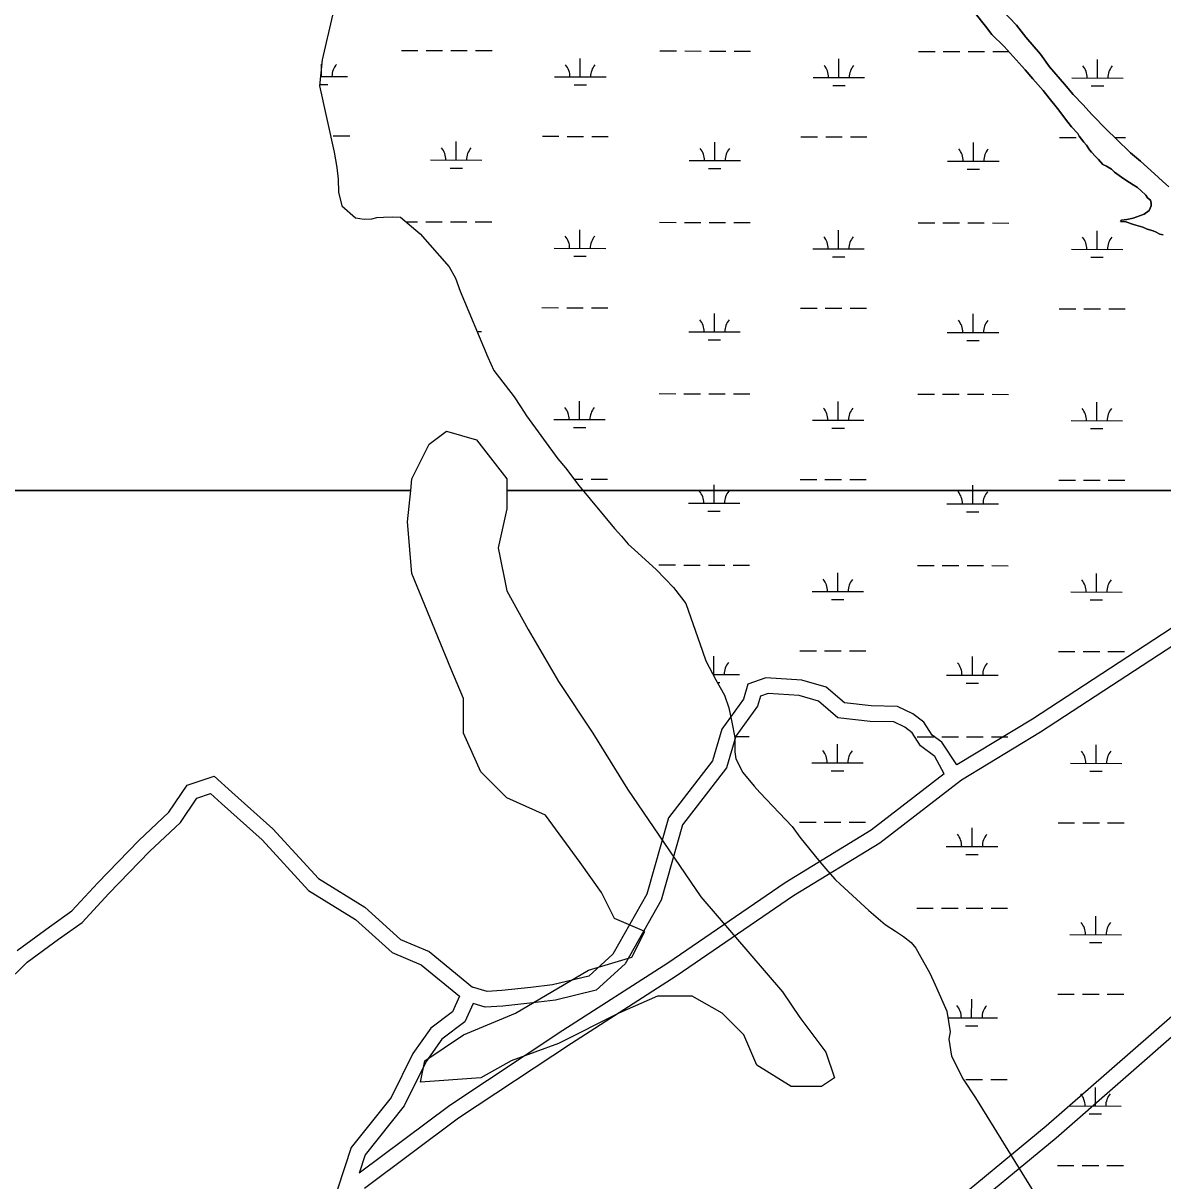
# Model space of a CAD drawing. Extents: x 3187622 to 3225504, y 800805 to 826213.
# Drawn here: x 3205252 to 3207464, y 819050 to 821298 of the extents above; entities that cross this region are included whole.
import ezdxf

# ---------------------------------------------------------------- set-up
doc = ezdxf.new("R2010")
doc.units = 0
for name, color, linetype in [('V-ROAD-CNTR', 7, 'Continuous'), ('V-SITE-VEGE', 7, 'Continuous'), ('V-WETL-SWMP', 7, 'Continuous')]:
    doc.layers.add(name, color=color, linetype=linetype)

msp = doc.modelspace()

# ---------------------------------------------------------------- linework, layer by layer
at = {"layer": 'V-ROAD-CNTR'}
for points in [[(3208973, 821096), (3208927.1, 821064.3), (3208774.8, 820985.4), (3208733.2, 820958), (3208646.8, 820907.7), (3208509.8, 820820.2), (3208389.1, 820707.7), (3208278.3, 820640.1), (3208142.5, 820576.9), (3207954.4, 820428.8), (3207746.5, 820299.7), (3207530.8, 820155.9), (3207211, 819947.2), (3207064.5, 819858.4)], [(3208990.1, 821071.3), (3208942.6, 821038.6), (3208790, 820959.5), (3208749, 820932.5), (3208662.4, 820882.1), (3208528.3, 820796.4), (3208407.4, 820683.7), (3208292.5, 820613.6), (3208158.3, 820551.2), (3207971.7, 820404.2), (3207762.7, 820274.4), (3207547.3, 820130.9), (3207227, 819921.8), (3207073.3, 819828.6), (3206915.1, 819706.4), (3206747.7, 819603.7), (3206519.8, 819447.9), (3206316.3, 819317.2), (3206097.5, 819172.1), (3205914.7, 819035.6)], [(3207064.5, 819858.4), (3207035.4, 819902.3), (3207016.4, 819915.6), (3207000.4, 819940.9), (3206979.3, 819957.1), (3206949.4, 819971.2), (3206898.2, 819972.6), (3206846.1, 819978.4), (3206810.6, 820009.2), (3206763.6, 820022.3), (3206693.8, 820027), (3206659.1, 820014.6), (3206650.2, 819985.8), (3206608.1, 819927.6), (3206590.2, 819866), (3206504.7, 819755.2), (3206462.9, 819607), (3206397.1, 819490.4), (3206350.2, 819447.8), (3206279.9, 819431.1), (3206237.9, 819425.6), (3206181.1, 819419.8), (3206152.6, 819418.1), (3206124.7, 819426.8)], [(3207039.9, 819840.7), (3207021.4, 819874.5), (3206994, 819894.9), (3206977.9, 819920.4), (3206963.6, 819931.3), (3206942.3, 819941.4), (3206896.2, 819942.6), (3206833.5, 819949.6), (3206796, 819982.1), (3206758.5, 819992.6), (3206698, 819996.6), (3206683.3, 819991.4), (3206677.3, 819972.2), (3206635.5, 819914.2), (3206617.4, 819852.2), (3206532, 819741.5), (3206490.8, 819595.4), (3206420.9, 819471.5), (3206364.7, 819420.4), (3206285.3, 819401.5), (3206241.4, 819395.8), (3206183.6, 819389.8), (3206148.9, 819387.8), (3206125.7, 819395)], [(3207039.9, 819840.7), (3206898.1, 819731.2), (3206731.4, 819628.9), (3206503.3, 819472.9), (3206299.9, 819342.3), (3206080.2, 819196.6), (3205904.4, 819065.3)], [(3205240.6, 819497.9), (3205303.7, 819543.7), (3205346.9, 819574.6), (3205397.1, 819629.1), (3205476.6, 819711.3), (3205534.8, 819766), (3205570.6, 819818.9), (3205623, 819836.3), (3205657.1, 819805.3), (3205737.2, 819734), (3205825.8, 819637.7), (3205915.5, 819581.9), (3205984.7, 819519.2), (3206040.6, 819496), (3206124.7, 819426.8)], [(3205170.2, 819387.2), (3205260, 819474.9), (3205321.2, 819519.4), (3205366.9, 819552), (3205418.9, 819608.5), (3205497.6, 819689.9), (3205557.8, 819746.4), (3205589.7, 819793.7), (3205615.8, 819802.3), (3205637.1, 819783), (3205716.2, 819712.6), (3205806.4, 819614.3), (3205897.4, 819557.9), (3205968.4, 819493.5), (3206025, 819470), (3206099.1, 819409), (3206085.5, 819378.3), (3206043.3, 819346.9), (3206008.7, 819297.6), (3205966.4, 819212.2), (3205889.2, 819115.5), (3205862.6, 819034.1)], [(3206125.7, 819395), (3206109.7, 819359), (3206065.1, 819325.7), (3206034.5, 819282.2), (3205991.9, 819196), (3205916, 819101), (3205904.4, 819065.3)], [(3207487.4, 819375), (3207237.9, 819156.3), (3207035.8, 818989.7), (3207028.5, 818983.8)], [(3207507, 819352.3), (3207257.3, 819133.4), (3207054.7, 818966.5), (3207044.3, 818958)]]:
    msp.add_lwpolyline(points, dxfattribs=at)
at = {"layer": 'V-SITE-VEGE'}
for p, q in [((3207151.9, 821324.1), (3207180.1, 821294.2)), ((3207120.3, 821292.4), (3207100, 821317.9)), ((3207132.6, 821276.6), (3207120.3, 821292.4)), ((3207180.1, 821294.2), (3207198.6, 821271.4)), ((3207156.4, 821252.9), (3207132.6, 821276.6)), ((3207198.6, 821271.4), (3207226.8, 821238)), ((3207196.9, 821208), (3207156.4, 821252.9)), ((3207226.8, 821238), (3207244.4, 821213.3)), ((3207244.4, 821213.3), (3207273.5, 821179.9)), ((3207211.9, 821190.4), (3207196.9, 821208)), ((3207232.2, 821167.6), (3207211.9, 821190.4)), ((3207243.6, 821152.6), (3207232.2, 821167.6)), ((3207273.5, 821179.9), (3207290.2, 821159.7)), ((3207259.5, 821132.4), (3207243.6, 821152.6)), ((3207290.2, 821159.7), (3207309.6, 821139.5)), ((3207279.7, 821106), (3207259.5, 821132.4)), ((3207309.6, 821139.5), (3207326.3, 821121)), ((3207326.3, 821121), (3207355.4, 821091.1)), ((3207286.8, 821097.2), (3207279.7, 821106)), ((3207299.1, 821084), (3207286.8, 821097.2)), ((3207301.7, 821078.8), (3207299.1, 821084)), ((3207310.6, 821067.3), (3207301.7, 821078.8)), ((3207355.4, 821091.1), (3207373.9, 821073.5)), ((3207315.8, 821061.2), (3207310.6, 821067.3)), ((3207322, 821052.4), (3207315.8, 821061.2)), ((3207373.9, 821073.5), (3207401.2, 821046.3)), ((3207325.5, 821048), (3207322, 821052.4)), ((3207333.5, 821039.2), (3207325.5, 821048)), ((3207339.6, 821033.9), (3207333.5, 821039.2)), ((3207347.6, 821024.2), (3207339.6, 821033.9)), ((3207401.2, 821046.3), (3207420.6, 821030.5)), ((3207354.6, 821020.7), (3207347.6, 821024.2)), ((3207364.3, 821014.6), (3207354.6, 821020.7)), ((3207370.4, 821009.3), (3207364.3, 821014.6)), ((3207383.7, 820999.6), (3207370.4, 821009.3)), ((3207420.6, 821030.5), (3207447.9, 821005.8)), ((3207392.5, 820993.5), (3207383.7, 820999.6)), ((3207406.5, 820984.7), (3207392.5, 820993.5)), ((3207447.9, 821005.8), (3207463.7, 820991.8)), ((3207463.7, 820991.8), (3207476.1, 820980.3)), ((3207415.3, 820979.4), (3207406.5, 820984.7)), ((3207421.5, 820973.3), (3207415.3, 820979.4)), ((3207431.2, 820964.5), (3207421.5, 820973.3)), ((3207434.7, 820959.2), (3207431.2, 820964.5)), ((3207440, 820954.8), (3207434.7, 820959.2)), ((3207437.4, 820934.6), (3207441.8, 820943.4)), ((3207441.8, 820948.6), (3207440, 820954.8)), ((3207441.8, 820943.4), (3207441.8, 820948.6)), ((3207394.3, 820916.9), (3207406.6, 820919.6)), ((3207406.6, 820919.6), (3207427.7, 820927.5)), ((3207427.7, 820927.5), (3207437.4, 820934.6)), ((3207382, 820913.4), (3207383.7, 820916)), ((3207392.5, 820912.5), (3207382, 820913.4)), ((3207383.7, 820916), (3207394.3, 820916.9)), ((3207407.5, 820907.3), (3207392.5, 820912.5)), ((3207425.1, 820902), (3207407.5, 820907.3)), ((3207433.9, 820898.5), (3207425.1, 820902)), ((3207445.3, 820895), (3207433.9, 820898.5)), ((3207451.5, 820892.3), (3207445.3, 820895)), ((3207458.5, 820888.8), (3207451.5, 820892.3)), ((3207464.7, 820887.1), (3207458.5, 820888.8)), ((3206040.2, 820480.7), (3206073.7, 820505.8)), ((3206073.7, 820505.8), (3206132.3, 820489.1)), ((3206006.8, 820413.7), (3206040.2, 820480.7)), ((3206132.3, 820489.1), (3206190.9, 820413.7)), ((3206004.5, 820390.6), (3206006.8, 820413.7)), ((3206190.9, 820413.7), (3206190.9, 820390.6)), ((3201999.6, 820390.6), (3206004.5, 820390.6)), ((3206190.9, 820390.6), (3208049, 820390.6))]:
    msp.add_line(p, q, dxfattribs=at)
for points in [[(3205998.4, 820330), (3206004.5, 820390.6), (3201999.6, 820390.6)], [(3208049, 820390.6), (3206190.9, 820390.6), (3206190.9, 820355.1), (3206174.1, 820279.8), (3206190.9, 820196.1), (3206232.7, 820120.7), (3206291.3, 820020.3), (3206358.2, 819919.8), (3206425.1, 819811), (3206567.4, 819601.7), (3206726.4, 819417.6), (3206759.8, 819367.3), (3206810, 819300.4), (3206826.8, 819250.2), (3206801.7, 819233.4), (3206743.1, 819233.4), (3206676.2, 819275.3), (3206651.1, 819333.9), (3206609.2, 819375.7), (3206550.6, 819409.2), (3206483.7, 819409.2), (3206408.4, 819375.7), (3206291.3, 819317.1), (3206199.2, 819283.6), (3206140.6, 819250.2), (3206023.5, 819241.8), (3206031.9, 819283.6), (3206107.2, 819333.9), (3206207.6, 819375.7), (3206349.8, 819459.4), (3206433.5, 819484.5), (3206458.6, 819534.8), (3206400, 819559.9), (3206374.9, 819610.1), (3206333.1, 819668.7), (3206266.2, 819760.8), (3206190.9, 819794.3), (3206140.6, 819844.5), (3206107.2, 819919.8), (3206107.2, 819986.8), (3206082.1, 820045.4), (3206006.8, 820229.6), (3205998.4, 820330)]]:
    msp.add_lwpolyline(points, dxfattribs=at)
at = {"layer": 'V-WETL-SWMP'}
for p, q in [((3205986.4, 821245.4), (3206018.4, 821245.3)), ((3206034.4, 821245.3), (3206066.4, 821245.2)), ((3206082.4, 821245.2), (3206114.4, 821245.1)), ((3206130.4, 821245.1), (3206162.4, 821245)), ((3206488.3, 821244.3), (3206520.3, 821244.3)), ((3206536.3, 821244.3), (3206568.3, 821244.2)), ((3206584.3, 821244.2), (3206616.3, 821244.1)), ((3206632.3, 821244.1), (3206664.3, 821244)), ((3206990.2, 821243.3), (3207022.2, 821243.3)), ((3207038.2, 821243.2), (3207070.2, 821243.2)), ((3207086.2, 821243.1), (3207118.2, 821243.1)), ((3207134.2, 821243), (3207165.3, 821243)), ((3205831.7, 821194.9), (3205831.7, 821218.7)), ((3206333.6, 821193.9), (3206333.7, 821229.9)), ((3206835.5, 821192.9), (3206835.6, 821228.9)), ((3207337.4, 821191.9), (3207337.5, 821227.9)), ((3205829.4, 821194.9), (3205881.7, 821194.8)), ((3206283.6, 821194), (3206383.6, 821193.8)), ((3206785.5, 821193), (3206885.5, 821192.8)), ((3207287.4, 821192), (3207387.4, 821191.8)), ((3205827.9, 821179.5), (3205843.7, 821179.5)), ((3206321.6, 821178.5), (3206345.6, 821178.5)), ((3206823.5, 821177.5), (3206847.5, 821177.4)), ((3207325.4, 821176.5), (3207349.4, 821176.4)), ((3205854.1, 821079.5), (3205886.1, 821079.4)), ((3206260, 821078.6), (3206292, 821078.6)), ((3206308, 821078.5), (3206340, 821078.5)), ((3206356, 821078.4), (3206388, 821078.4)), ((3206761.9, 821077.6), (3206793.9, 821077.6)), ((3206809.9, 821077.5), (3206841.9, 821077.5)), ((3206857.9, 821077.4), (3206889.9, 821077.4)), ((3207263.8, 821076.6), (3207295.8, 821076.5)), ((3207370.9, 821076.4), (3207391.8, 821076.3)), ((3206092.8, 821032.5), (3206092.9, 821068.5)), ((3206594.7, 821031.5), (3206594.8, 821067.5)), ((3207096.6, 821030.5), (3207096.7, 821066.5)), ((3206042.8, 821032.7), (3206142.8, 821032.4)), ((3206544.7, 821031.6), (3206644.7, 821031.4)), ((3206080.8, 821017.1), (3206104.8, 821017.1)), ((3206582.7, 821016.1), (3206606.7, 821016.1)), ((3207046.6, 821030.6), (3207146.6, 821030.4)), ((3207084.6, 821015.1), (3207108.6, 821015)), ((3205995.3, 820912.7), (3206017.7, 820912.6)), ((3206033.7, 820912.6), (3206065.7, 820912.5)), ((3206081.7, 820912.5), (3206113.7, 820912.4)), ((3206129.7, 820912.4), (3206161.7, 820912.3)), ((3206332.9, 820861.2), (3206333, 820897.2)), ((3206487.6, 820911.7), (3206519.6, 820911.6)), ((3206535.6, 820911.6), (3206567.6, 820911.5)), ((3206583.6, 820911.5), (3206615.6, 820911.4)), ((3206631.6, 820911.4), (3206663.6, 820911.3)), ((3206834.8, 820860.2), (3206834.9, 820896.2)), ((3206989.5, 820910.7), (3207021.5, 820910.6)), ((3207037.5, 820910.6), (3207069.5, 820910.5)), ((3207085.5, 820910.5), (3207117.5, 820910.4)), ((3207133.5, 820910.4), (3207165.5, 820910.3)), ((3207336.7, 820859.2), (3207336.8, 820895.2)), ((3206282.9, 820861.3), (3206382.9, 820861.1)), ((3206784.8, 820860.3), (3206884.8, 820860.1)), ((3207286.7, 820859.3), (3207386.7, 820859.1)), ((3206320.9, 820845.8), (3206344.9, 820845.8)), ((3206822.8, 820844.8), (3206846.8, 820844.8)), ((3207324.7, 820843.8), (3207348.7, 820843.7)), ((3206259.3, 820746), (3206291.3, 820745.9)), ((3206307.3, 820745.9), (3206339.3, 820745.8)), ((3206355.3, 820745.8), (3206387.3, 820745.7)), ((3206761.2, 820744.9), (3206793.2, 820744.9)), ((3206809.2, 820744.8), (3206841.2, 820744.8)), ((3206857.2, 820744.7), (3206889.2, 820744.7)), ((3207263.1, 820743.9), (3207295.1, 820743.9)), ((3207311.1, 820743.8), (3207343.1, 820743.8)), ((3207359.1, 820743.7), (3207391.1, 820743.7)), ((3206594, 820698.9), (3206594.1, 820734.9)), ((3207095.9, 820697.8), (3207096, 820733.8)), ((3206133.2, 820699.8), (3206142.1, 820699.8)), ((3206544, 820699), (3206644, 820698.8)), ((3207045.9, 820697.9), (3207145.9, 820697.7)), ((3206582, 820683.4), (3206606, 820683.4)), ((3207083.9, 820682.4), (3207107.9, 820682.4)), ((3206332.2, 820528.6), (3206332.3, 820564.6)), ((3206486.9, 820579), (3206518.9, 820578.9)), ((3206534.9, 820578.9), (3206566.9, 820578.8)), ((3206582.9, 820578.8), (3206614.9, 820578.7)), ((3206630.9, 820578.7), (3206662.9, 820578.6)), ((3206834.2, 820527.6), (3206834.2, 820563.6)), ((3206988.9, 820578), (3207020.9, 820577.9)), ((3207036.9, 820577.9), (3207068.9, 820577.8)), ((3207084.9, 820577.8), (3207116.9, 820577.7)), ((3207132.9, 820577.7), (3207164.9, 820577.6)), ((3207336.1, 820526.5), (3207336.1, 820562.5)), ((3206282.2, 820528.7), (3206382.2, 820528.5)), ((3206784.2, 820527.7), (3206884.2, 820527.4)), ((3207286.1, 820526.6), (3207386.1, 820526.4)), ((3206320.2, 820513.2), (3206344.2, 820513.1)), ((3206822.1, 820512.1), (3206846.1, 820512.1)), ((3207324, 820511.1), (3207348, 820511.1)), ((3206321.4, 820413.2), (3206338.6, 820413.1)), ((3206354.6, 820413.1), (3206386.6, 820413)), ((3206593.4, 820366.2), (3206593.4, 820402.2)), ((3206760.5, 820412.3), (3206792.5, 820412.2)), ((3206808.5, 820412.2), (3206840.5, 820412.1)), ((3206856.5, 820412.1), (3206888.5, 820412)), ((3207262.4, 820411.2), (3207294.4, 820411.2)), ((3207310.4, 820411.1), (3207342.4, 820411.1)), ((3207358.4, 820411.1), (3207390.4, 820411)), ((3207095.3, 820365.2), (3207095.3, 820401.2)), ((3206543.4, 820366.3), (3206643.4, 820366.1)), ((3207045.3, 820365.3), (3207145.3, 820365.1)), ((3206581.3, 820350.8), (3206605.3, 820350.7)), ((3207083.2, 820349.7), (3207107.2, 820349.7)), ((3206486.3, 820246.3), (3206518.3, 820246.3)), ((3206534.3, 820246.2), (3206566.3, 820246.2)), ((3206582.3, 820246.1), (3206614.3, 820246.1)), ((3206630.3, 820246), (3206662.3, 820246)), ((3206988.2, 820245.3), (3207020.2, 820245.2)), ((3207036.2, 820245.2), (3207068.2, 820245.1)), ((3207084.2, 820245.1), (3207116.2, 820245)), ((3207132.2, 820245), (3207164.2, 820244.9)), ((3206833.5, 820194.9), (3206833.6, 820230.9)), ((3207335.4, 820193.9), (3207335.5, 820229.9)), ((3206783.5, 820195), (3206883.5, 820194.8)), ((3206821.4, 820179.5), (3206845.4, 820179.4)), ((3207285.4, 820194), (3207385.4, 820193.8)), ((3207323.4, 820178.4), (3207347.4, 820178.4)), ((3206592.7, 820033.5), (3206592.8, 820069.5)), ((3206759.8, 820079.6), (3206791.8, 820079.5)), ((3206807.8, 820079.5), (3206839.8, 820079.4)), ((3206855.8, 820079.4), (3206887.8, 820079.3)), ((3207094.6, 820032.5), (3207094.7, 820068.5)), ((3207261.7, 820078.6), (3207293.7, 820078.5)), ((3207309.7, 820078.5), (3207341.7, 820078.4)), ((3207357.7, 820078.4), (3207389.7, 820078.3)), ((3206591.7, 820033.5), (3206642.7, 820033.4)), ((3207044.6, 820032.6), (3207144.6, 820032.4)), ((3206600.1, 820018.1), (3206604.6, 820018)), ((3207082.6, 820017.1), (3207106.6, 820017)), ((3206633, 819913.4), (3206661.6, 819913.3)), ((3206987.5, 819912.6), (3207019.5, 819912.6)), ((3207035.5, 819912.5), (3207067.5, 819912.5)), ((3207083.5, 819912.4), (3207115.5, 819912.4)), ((3207131.5, 819912.3), (3207163.5, 819912.3)), ((3206832.8, 819862.2), (3206832.9, 819898.2)), ((3207334.7, 819861.2), (3207334.8, 819897.2)), ((3206782.8, 819862.3), (3206882.8, 819862.1)), ((3206820.8, 819846.8), (3206844.8, 819846.7)), ((3207284.7, 819861.3), (3207384.7, 819861.1)), ((3207322.7, 819845.8), (3207346.7, 819845.7)), ((3206759.2, 819746.9), (3206791.2, 819746.9)), ((3206807.2, 819746.8), (3206839.2, 819746.8)), ((3206855.2, 819746.7), (3206887.2, 819746.7)), ((3207093.9, 819699.8), (3207094, 819735.8)), ((3207261.1, 819745.9), (3207293.1, 819745.8)), ((3207309.1, 819745.8), (3207341.1, 819745.7)), ((3207357.1, 819745.7), (3207389.1, 819745.6)), ((3207043.9, 819699.9), (3207143.9, 819699.7)), ((3207081.9, 819684.4), (3207105.9, 819684.4)), ((3206986.8, 819580), (3207018.8, 819579.9)), ((3207034.8, 819579.9), (3207066.8, 819579.8)), ((3207082.8, 819579.8), (3207114.8, 819579.7)), ((3207130.8, 819579.7), (3207162.8, 819579.6)), ((3207334, 819528.5), (3207334.1, 819564.5)), ((3207284, 819528.6), (3207384, 819528.4)), ((3207322, 819513.1), (3207346, 819513)), ((3207260.4, 819413.2), (3207292.4, 819413.2)), ((3207308.4, 819413.1), (3207340.4, 819413.1)), ((3207356.4, 819413), (3207388.4, 819413)), ((3207093.2, 819367.1), (3207093.3, 819403.1)), ((3207046.9, 819367.2), (3207143.2, 819367)), ((3207081.2, 819351.7), (3207105.2, 819351.7)), ((3207082.1, 819247.1), (3207114.1, 819247)), ((3207130.1, 819247), (3207162.1, 819246.9)), ((3207333.4, 819195.8), (3207333.4, 819231.8)), ((3207283.4, 819195.9), (3207383.4, 819195.7)), ((3207321.3, 819180.4), (3207345.3, 819180.4)), ((3207259.7, 819080.5), (3207291.7, 819080.5)), ((3207307.7, 819080.5), (3207339.7, 819080.4)), ((3207355.7, 819080.4), (3207387.7, 819080.3))]:
    msp.add_line(p, q, dxfattribs=at)
for points in [[(3207476.1, 820980.3), (3207463.7, 820991.8), (3207447.9, 821005.8), (3207420.6, 821030.5), (3207401.2, 821046.3), (3207373.9, 821073.5), (3207355.4, 821091.1), (3207326.3, 821121), (3207309.6, 821139.5), (3207290.2, 821159.7), (3207273.5, 821179.9), (3207244.4, 821213.3), (3207226.8, 821238), (3207198.6, 821271.4), (3207180.1, 821294.2), (3207151.9, 821324.1)], [(3205854.5, 821322.4), (3205832.5, 821226.9), (3205827.6, 821176.4), (3205856.1, 821048.1), (3205861.4, 821017.9), (3205863.8, 820995.7), (3205864.6, 820970.1), (3205871, 820943.7), (3205897.7, 820920.3), (3205913.9, 820917.5), (3205928.9, 820918.1), (3205938.5, 820920.9), (3205951.9, 820921.9), (3205969.3, 820922.3), (3205984.7, 820921.5)], [(3207100, 821317.9), (3207120.3, 821292.4), (3207132.6, 821276.6), (3207156.4, 821252.8), (3207196.9, 821208), (3207211.9, 821190.4), (3207232.2, 821167.6), (3207243.6, 821152.6), (3207259.5, 821132.4), (3207279.7, 821106), (3207286.8, 821097.2), (3207299.1, 821084), (3207301.7, 821078.8), (3207310.6, 821067.3), (3207315.8, 821061.2), (3207322, 821052.4)], [(3207322, 821052.4), (3207325.5, 821048), (3207333.5, 821039.2), (3207339.6, 821033.9), (3207347.6, 821024.2), (3207354.6, 821020.7), (3207364.3, 821014.6), (3207370.4, 821009.3), (3207383.7, 820999.6), (3207392.5, 820993.5), (3207406.5, 820984.7), (3207415.3, 820979.4), (3207421.5, 820973.3), (3207431.2, 820964.5), (3207434.7, 820959.2), (3207440, 820954.8), (3207441.8, 820948.6), (3207441.8, 820943.4), (3207437.4, 820934.6), (3207427.7, 820927.5), (3207406.6, 820919.6), (3207394.3, 820916.9), (3207383.7, 820916), (3207382, 820913.4), (3207392.5, 820912.5), (3207407.5, 820907.3), (3207425.1, 820902), (3207433.9, 820898.5), (3207445.3, 820895), (3207451.5, 820892.3), (3207458.5, 820888.8), (3207464.7, 820887.1)], [(3205984.7, 820921.5), (3206023.2, 820889.3), (3206078.9, 820824.9), (3206091.7, 820803.3), (3206100.8, 820778.1), (3206154.1, 820649.5), (3206166.1, 820624.2), (3206205, 820572.6), (3206217.5, 820553.8), (3206229.3, 820535.8), (3206290.2, 820452.4), (3206304.8, 820434.8), (3206330.9, 820400.8), (3206400, 820317.4), (3206413.6, 820302), (3206426.5, 820287), (3206438.7, 820275.4), (3206480.9, 820237.8), (3206498.2, 820219.2), (3206514.8, 820202.4), (3206530, 820182.4), (3206538.4, 820171.2), (3206570.6, 820078.7), (3206577.6, 820059.9), (3206597, 820023.5), (3206613.7, 819993.7), (3206621.7, 819968.7), (3206627.9, 819941.3), (3206633.4, 819911.5), (3206633.8, 819883.2), (3206635.8, 819870), (3206649.2, 819843.4), (3206671.1, 819816.6), (3206682.3, 819804.2), (3206744.8, 819738.6), (3206759.4, 819718), (3206798.3, 819669.8), (3206814.1, 819651.6), (3206828.2, 819635.8), (3206837.8, 819626.6), (3206893.5, 819575.2), (3206925.3, 819548), (3206945.7, 819535.4), (3206960.8, 819524.6), (3206975.8, 819513.2), (3206984.6, 819502.2), (3206991, 819490.6), (3207011.9, 819453.6), (3207022.1, 819431), (3207044.8, 819379.8), (3207051.4, 819339.8), (3207048.6, 819325.4), (3207054.3, 819292.8), (3207076.5, 819248), (3207100.6, 819211.4), (3207226, 819008.6)]]:
    msp.add_lwpolyline(points, dxfattribs=at)
for centre, start, end in [((3205886.9, 821195.3), 139.1115, 180.6551), ((3206278.4, 821194.5), 359.1115, 40.6551), ((3206388.8, 821194.3), 139.1115, 180.6551), ((3206780.3, 821193.5), 359.1115, 40.6551), ((3206890.8, 821193.3), 139.1115, 180.6551), ((3207282.2, 821192.5), 359.1115, 40.6551), ((3207392.7, 821192.2), 139.1115, 180.6551), ((3206037.6, 821033.1), 359.1115, 40.6551), ((3206148, 821032.9), 139.1115, 180.6551), ((3206539.5, 821032.1), 359.1115, 40.6551), ((3206650, 821031.9), 139.1115, 180.6551), ((3207041.4, 821031.1), 359.1115, 40.6551), ((3207151.9, 821030.9), 139.1115, 180.6551), ((3206277.7, 820861.8), 359.1115, 40.6551), ((3206388.2, 820861.6), 139.1115, 180.6551), ((3206779.6, 820860.8), 359.1115, 40.6551), ((3206890.1, 820860.6), 139.1115, 180.6551), ((3207281.5, 820859.8), 359.1115, 40.6551), ((3207392, 820859.6), 139.1115, 180.6551), ((3206538.8, 820699.4), 359.1115, 40.6551), ((3206649.3, 820699.2), 139.1115, 180.6551), ((3207040.7, 820698.4), 359.1115, 40.6551), ((3207151.2, 820698.2), 139.1115, 180.6551), ((3206277, 820529.2), 359.1115, 40.6551), ((3206387.5, 820528.9), 139.1115, 180.6551), ((3206778.9, 820528.1), 359.1115, 40.6551), ((3206889.4, 820527.9), 139.1115, 180.6551), ((3207280.8, 820527.1), 359.1115, 40.6551), ((3207391.3, 820526.9), 139.1115, 180.6551), ((3206538.1, 820366.8), 359.1115, 40.6551), ((3206648.6, 820366.5), 139.1115, 180.6551), ((3207040, 820365.7), 359.1115, 40.6551), ((3207150.5, 820365.5), 139.1115, 180.6551), ((3206778.2, 820195.5), 359.1115, 40.6551), ((3206888.7, 820195.2), 139.1115, 180.6551), ((3207280.1, 820194.4), 359.1115, 40.6551), ((3207390.6, 820194.2), 139.1115, 180.6551), ((3206647.9, 820033.9), 139.1115, 180.6551), ((3207039.3, 820033.1), 359.1115, 40.6551), ((3207149.8, 820032.8), 139.1115, 180.6551), ((3206777.6, 819862.8), 359.1115, 40.6551), ((3206888, 819862.6), 139.1115, 180.6551), ((3207279.5, 819861.8), 359.1115, 40.6551), ((3207390, 819861.5), 139.1115, 180.6551), ((3207038.7, 819700.4), 359.1115, 40.6551), ((3207149.2, 819700.2), 139.1115, 180.6551), ((3207278.8, 819529.1), 359.1115, 40.6551), ((3207389.3, 819528.9), 139.1115, 180.6551), ((3207038, 819367.7), 359.1115, 40.6551), ((3207148.5, 819367.5), 139.1115, 180.6551), ((3207278.1, 819196.4), 359.1115, 40.6551), ((3207388.6, 819196.2), 139.1115, 180.6551)]:
    msp.add_arc(centre, 35.2, start, end, dxfattribs=at)

doc.saveas('drawing.dxf')
